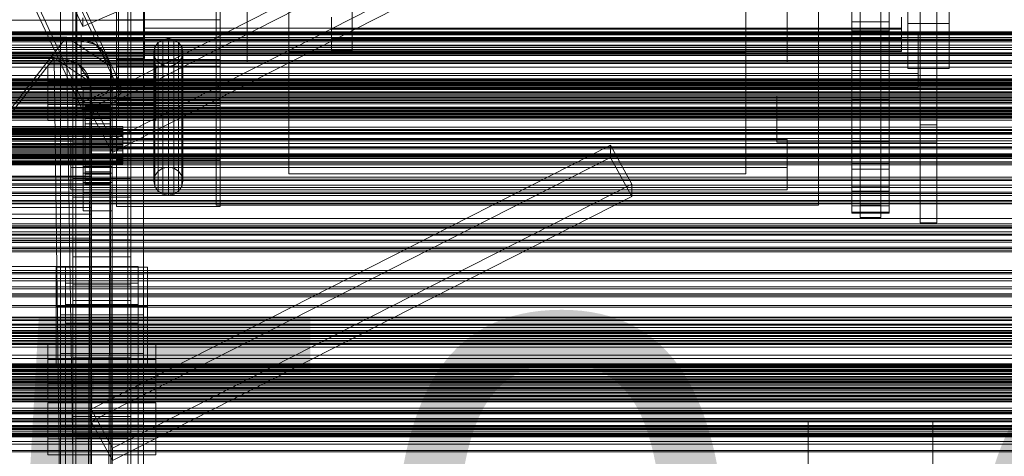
# Model space of a CAD drawing. Header units: millimetres. Extents: x -1970 to 61924, y -58230 to 6847.
# Tile 317 of 656: x 390 to 864, y -33417 to -33207. Entities that reach past the tile are written whole.
import ezdxf

# ---------------------------------------------------------------- set-up
doc = ezdxf.new("R2010")
doc.units = ezdxf.units.MM
for name, color, linetype, lineweight in [('COTAS_O', 1, 'Continuous', 0), ('frontal_C01', 7, 'Continuous', 0), ('frontal_C02', 7, 'Continuous', 0), ('frontal_C03', 7, 'Continuous', 0), ('frontal_dosificador', 7, 'Continuous', 0), ('frontal_secador', 7, 'Continuous', 0)]:
    doc.layers.add(name, color=color, linetype=linetype, lineweight=lineweight)
doc.dimstyles.new('R19_100', dxfattribs={"dimtxt": 250, "dimasz": 150, "dimexe": 150, "dimexo": 80, "dimgap": 100, "dimtad": 1, "dimtih": 1, "dimtoh": 1, "dimdsep": 46, "dimcen": 0.09, "dimadec": 0, "dimazin": 0, "dimtfac": 1, "dimtdec": 4, "dimtofl": 0, "dimtmove": 0, "dimatfit": 3, "dimfxl": 1, "dimtolj": 1, "dimtzin": 0, "dimarcsym": 0})

# ---------------------------------------------------------------- blocks, each defined once
blk = doc.blocks.new('DIM_R26_46')
at = {"layer": 'COTAS_O'}
for p, q in [((-1725, -33700), (-1575, -33655)), ((1725, -33700), (1575, -33655)), ((-1725, -34400), (-1725, -33700)), ((-1725, -33700), (1725, -33700)), ((-1725, -33700), (-1575, -33745)), ((1725, -33700), (1575, -33745)), ((1725, -34400), (1725, -33700))]:
    blk.add_line(p, q, dxfattribs=at)
blk.add_text('3450 O', height=250, dxfattribs=at).set_placement((0, -33600))

msp = doc.modelspace()

# ---------------------------------------------------------------- linework, layer by layer
at = {"layer": 'frontal_C01'}
for p, q in [((420.886, -33209.973), (280.886, -32911.453)), ((299.114, -32939.655), (439.114, -33238.175)), ((439.114, -33242.488), (299.114, -32943.968)), ((420.886, -33246.102), (280.886, -32947.581)), ((420.886, -33250.415), (280.886, -32951.895)), ((520, -33021.835), (520, -33222.132)), ((740, -33222.132), (740, -33021.835)), ((485, -33286.265), (485, -33081.358)), ((775, -33081.358), (775, -33286.265)), ((500, -33086.75), (500, -33226.95)), ((760, -33226.95), (760, -33086.75)), ((485, -33090.987), (485, -33295.895)), ((775, -33295.895), (775, -33090.987)), ((824, -33095.638), (824, -33304.362)), ((832, -33304.362), (832, -33095.638)), ((416, -33334.308), (416, -33117.641)), ((444, -33117.641), (444, -33334.308)), ((424.864, -33245.824), (674.864, -33118.712)), ((416, -33125.19), (416, -33341.858)), ((674.864, -33124.643), (424.864, -33251.755)), ((444, -33341.858), (444, -33125.19)), ((435.136, -33264.558), (685.136, -33137.446)), ((435.136, -33270.49), (685.136, -33143.378)), ((795, -33145.988), (795, -33295.908)), ((805, -33295.908), (805, -33145.988)), ((795, -33151.92), (795, -33301.84)), ((805, -33151.92), (805, -33301.84)), ((410, -33310.158), (410, -33165.914)), ((450, -33165.914), (450, -33310.158)), ((520, -33221.169), (520, -33167.246)), ((520, -33226.95), (520, -33167.246)), ((520, -33168.209), (520, -33222.132)), ((740, -33167.246), (740, -33221.169)), ((740, -33167.246), (740, -33226.95)), ((740, -33222.132), (740, -33168.209)), ((824, -33251.793), (824, -33165.126)), ((832, -33165.126), (832, -33251.793)), ((824, -33170.518), (824, -33257.186)), ((832, -33257.186), (832, -33170.518)), ((791, -33207.657), (791, -33188.058)), ((809, -33188.058), (809, -33207.657)), ((500, -33193.246), (500, -33226.95)), ((760, -33226.95), (760, -33193.246)), ((791, -33192.343), (791, -33211.942)), ((809, -33211.942), (809, -33192.343)), ((818, -33208.446), (818, -33191.554)), ((818, -33191.554), (818, -33213.163)), ((838, -33191.554), (838, -33208.446)), ((838, -33213.163), (838, -33191.554)), ((437, -33194.387), (437, -33212.672)), ((450.5, -33206.875), (450.5, -33196.955)), ((487, -33212.672), (487, -33194.387)), ((824, -33193.992), (824, -33304.362)), ((832, -33193.992), (832, -33304.362)), ((420.886, -33209.973), (439.114, -33202.046)), ((450.5, -33210.786), (450.5, -33202.627)), ((550.5, -33202.627), (550.5, -33210.786)), ((450.5, -33206.875), (342.5, -33206.875)), ((410, -33348.677), (410, -33204.432)), ((420.886, -33205.659), (420.886, -33209.973)), ((437, -33223.043), (437, -33205.613)), ((437, -33274.146), (437, -33206.742)), ((437, -33206.742), (487, -33206.742)), ((437, -33221.187), (437, -33206.742)), ((450, -33348.677), (450, -33204.432)), ((450.5, -33203.045), (450.5, -33212.502)), ((450.5, -33205.932), (450.5, -33213.587)), ((450.5, -33215.749), (450.5, -33206.875)), ((487, -33205.613), (487, -33223.043)), ((487, -33206.742), (487, -33274.146)), ((487, -33206.742), (487, -33221.187)), ((540.5, -33205.456), (540.5, -33210.786)), ((540.5, -33211.213), (540.5, -33205.932)), ((550.5, -33213.587), (550.5, -33205.932)), ((791, -33226.962), (791, -33207.657)), ((791, -33207.657), (809, -33207.657)), ((809, -33207.657), (809, -33226.962)), ((815, -33210.786), (815, -33205.456)), ((815, -33205.932), (815, -33211.213)), ((450.5, -33217.303), (450.5, -33210.786)), ((550.5, -33210.786), (450.5, -33210.786)), ((540.5, -33210.786), (540.5, -33215.381)), ((540.5, -33210.786), (815, -33210.786)), ((540.5, -33215.73), (540.5, -33211.213)), ((540.5, -33211.213), (815, -33211.213)), ((550.5, -33210.786), (550.5, -33217.303)), ((791, -33211.942), (791, -33231.082)), ((791, -33211.942), (809, -33211.942)), ((809, -33231.082), (809, -33211.942)), ((815, -33215.381), (815, -33210.786)), ((815, -33211.213), (815, -33215.73)), ((838, -33208.446), (818, -33208.446)), ((818, -33230.055), (818, -33208.446)), ((838, -33230.055), (838, -33208.446)), ((450.5, -33212.502), (342.5, -33212.502)), ((450.5, -33215.749), (342.5, -33215.749)), ((420, -33220.03), (420, -33213.29)), ((420, -33213.29), (823, -33213.29)), ((420, -33232.549), (420, -33213.29)), ((437, -33212.672), (437, -33229.027)), ((487, -33212.672), (437, -33212.672)), ((450.5, -33212.502), (450.5, -33220.055)), ((450.5, -33213.587), (450.5, -33219.175)), ((550.5, -33213.587), (450.5, -33213.587)), ((450.5, -33222.225), (450.5, -33215.749)), ((459.321, -33216.114), (457.05, -33217.575)), ((462, -33215.601), (459.321, -33216.114)), ((459.321, -33278.126), (459.321, -33216.114)), ((464.679, -33216.114), (462, -33215.601)), ((462, -33277.613), (462, -33215.601)), ((466.95, -33217.575), (464.679, -33216.114)), ((464.679, -33278.126), (464.679, -33216.114)), ((487, -33229.027), (487, -33212.672)), ((540.5, -33215.381), (540.5, -33218.928)), ((540.5, -33215.381), (815, -33215.381)), ((540.5, -33219.175), (540.5, -33215.73)), ((540.5, -33215.73), (815, -33215.73)), ((550.5, -33219.175), (550.5, -33213.587)), ((815, -33218.928), (815, -33215.381)), ((815, -33215.73), (815, -33219.175)), ((818, -33213.163), (818, -33230.055)), ((838, -33213.163), (818, -33213.163)), ((823, -33213.29), (823, -33220.03)), ((823, -33213.29), (823, -33232.549)), ((838, -33230.055), (838, -33213.163)), ((450.5, -33220.055), (342.5, -33220.055)), ((823, -33220.03), (420, -33220.03)), ((420, -33220.03), (420, -33239.289)), ((437, -33268.562), (437, -33220.031)), ((437, -33220.031), (487, -33220.031)), ((437, -33225.809), (437, -33220.031)), ((487, -33221.187), (437, -33221.187)), ((437, -33221.187), (437, -33288.591)), ((450.5, -33221.185), (450.5, -33217.303)), ((550.5, -33217.303), (450.5, -33217.303)), ((450.5, -33219.175), (450.5, -33221.843)), ((550.5, -33219.175), (450.5, -33219.175)), ((450.5, -33220.055), (450.5, -33224.556)), ((450.5, -33221.843), (450.5, -33221.185)), ((550.5, -33221.185), (450.5, -33221.185)), ((550.5, -33221.843), (450.5, -33221.843)), ((455.533, -33219.762), (455, -33222.342)), ((457.05, -33217.575), (455.533, -33219.762)), ((455.533, -33281.774), (455.533, -33219.762)), ((457.05, -33279.587), (457.05, -33217.575)), ((468.467, -33219.762), (466.95, -33217.575)), ((466.95, -33279.587), (466.95, -33217.575)), ((469, -33222.342), (468.467, -33219.762)), ((468.467, -33281.774), (468.467, -33219.762)), ((487, -33220.031), (487, -33268.562)), ((487, -33220.031), (487, -33225.809)), ((487, -33288.591), (487, -33221.187)), ((740, -33221.169), (520, -33221.169)), ((520, -33221.169), (520, -33280.873)), ((540.5, -33218.928), (540.5, -33221.185)), ((540.5, -33218.928), (815, -33218.928)), ((540.5, -33221.313), (540.5, -33219.175)), ((540.5, -33219.175), (815, -33219.175)), ((540.5, -33221.185), (540.5, -33221.999)), ((540.5, -33221.185), (815, -33221.185)), ((540.5, -33221.999), (540.5, -33221.313)), ((540.5, -33221.313), (815, -33221.313)), ((550.5, -33217.303), (550.5, -33221.185)), ((550.5, -33221.843), (550.5, -33219.175)), ((550.5, -33221.185), (550.5, -33221.843)), ((740, -33280.873), (740, -33221.169)), ((815, -33221.185), (815, -33218.928)), ((815, -33219.175), (815, -33221.313)), ((815, -33221.999), (815, -33221.185)), ((815, -33221.313), (815, -33221.999)), ((823, -33239.289), (823, -33220.03)), ((450.5, -33222.225), (342.5, -33222.225)), ((450.5, -33224.556), (342.5, -33224.556)), ((450.5, -33225.318), (342.5, -33225.318)), ((437, -33236.965), (437, -33223.043)), ((487, -33223.043), (437, -33223.043)), ((437, -33272.414), (437, -33223.883)), ((437, -33223.883), (487, -33223.883)), ((437, -33247.957), (437, -33223.883)), ((487, -33225.809), (437, -33225.809)), ((437, -33225.809), (437, -33274.34)), ((450.5, -33225.318), (450.5, -33222.225)), ((450.5, -33224.556), (450.5, -33225.318)), ((455, -33222.342), (455.533, -33224.921)), ((455, -33284.353), (455, -33222.342)), ((455.533, -33224.921), (457.05, -33227.108)), ((455.533, -33286.933), (455.533, -33224.921)), ((466.95, -33227.108), (468.467, -33224.921)), ((468.467, -33224.921), (469, -33222.342)), ((468.467, -33286.933), (468.467, -33224.921)), ((469, -33222.342), (469, -33284.353)), ((487, -33223.043), (487, -33236.965)), ((487, -33223.883), (487, -33272.414)), ((487, -33223.883), (487, -33247.957)), ((487, -33274.34), (487, -33225.809)), ((520, -33222.132), (740, -33222.132)), ((540.5, -33221.999), (815, -33221.999)), ((437, -33229.027), (437, -33240.964)), ((487, -33229.027), (437, -33229.027)), ((457.05, -33227.108), (459.321, -33228.569)), ((457.05, -33289.12), (457.05, -33227.108)), ((459.321, -33228.569), (462, -33229.083)), ((459.321, -33290.581), (459.321, -33228.569)), ((462, -33229.083), (464.679, -33228.569)), ((462, -33291.094), (462, -33229.083)), ((464.679, -33228.569), (466.95, -33227.108)), ((464.679, -33290.581), (464.679, -33228.569)), ((466.95, -33289.12), (466.95, -33227.108)), ((487, -33240.964), (487, -33229.027)), ((500, -33226.95), (760, -33226.95)), ((740, -33226.95), (520, -33226.95)), ((520, -33226.95), (520, -33280.873)), ((740, -33280.873), (740, -33226.95)), ((791, -33245.23), (791, -33226.962)), ((791, -33226.962), (809, -33226.962)), ((791, -33231.082), (791, -33249.027)), ((791, -33231.082), (809, -33231.082)), ((809, -33226.962), (809, -33245.23)), ((809, -33249.027), (809, -33231.082)), ((818, -33230.055), (838, -33230.055)), ((823, -33232.549), (420, -33232.549)), ((420, -33232.549), (420, -33239.289)), ((823, -33239.289), (823, -33232.549)), ((420, -33239.289), (823, -33239.289)), ((439.114, -33238.175), (420.886, -33246.102)), ((437, -33245.259), (437, -33236.965)), ((487, -33236.965), (437, -33236.965)), ((439.114, -33242.488), (439.114, -33238.175)), ((487, -33236.965), (487, -33245.259)), ((420.886, -33250.415), (439.114, -33242.488)), ((437, -33240.964), (437, -33246.664)), ((487, -33240.964), (437, -33240.964)), ((437, -33246.664), (437, -33245.259)), ((487, -33245.259), (437, -33245.259)), ((487, -33246.664), (487, -33240.964)), ((487, -33245.259), (487, -33246.664)), ((755, -33254.104), (755, -33243.319)), ((755, -33243.319), (832, -33243.319)), ((755, -33254.875), (755, -33243.319)), ((791, -33261.76), (791, -33245.23)), ((791, -33245.23), (809, -33245.23)), ((809, -33245.23), (809, -33261.76)), ((832, -33243.319), (832, -33254.104)), ((832, -33243.319), (832, -33254.875)), ((420.886, -33246.102), (420.886, -33250.415)), ((435.136, -33264.558), (424.864, -33245.824)), ((424.864, -33245.824), (424.864, -33251.755)), ((487, -33246.664), (437, -33246.664)), ((487, -33247.957), (437, -33247.957)), ((437, -33247.957), (437, -33296.488)), ((487, -33296.488), (487, -33247.957)), ((791, -33249.027), (791, -33265.089)), ((791, -33249.027), (809, -33249.027)), ((809, -33265.089), (809, -33249.027)), ((424.864, -33251.755), (435.136, -33270.49)), ((832, -33254.104), (755, -33254.104)), ((755, -33254.104), (755, -33265.659)), ((832, -33254.875), (755, -33254.875)), ((755, -33254.875), (755, -33265.659)), ((832, -33251.793), (824, -33251.793)), ((824, -33251.793), (824, -33257.186)), ((832, -33257.186), (832, -33251.793)), ((832, -33265.659), (832, -33254.104)), ((832, -33265.659), (832, -33254.875)), ((824, -33257.186), (832, -33257.186)), ((415, -33275.096), (415, -33264.311)), ((415, -33264.311), (760, -33264.311)), ((415, -33277.793), (415, -33264.311)), ((435.136, -33270.49), (435.136, -33264.558)), ((760, -33264.311), (760, -33275.096)), ((760, -33264.311), (760, -33277.793)), ((791, -33275.917), (791, -33261.76)), ((791, -33261.76), (809, -33261.76)), ((809, -33261.76), (809, -33275.917)), ((416, -33273.478), (416, -33265.929)), ((416, -33265.929), (444, -33265.929)), ((416, -33482.597), (416, -33265.929)), ((424.864, -33394.112), (674.864, -33267.001)), ((487, -33268.562), (437, -33268.562)), ((437, -33268.562), (437, -33274.34)), ((444, -33265.929), (444, -33273.478)), ((444, -33265.929), (444, -33482.597)), ((487, -33274.34), (487, -33268.562)), ((674.864, -33272.932), (674.864, -33267.001)), ((674.864, -33267.001), (685.136, -33285.735)), ((755, -33265.659), (832, -33265.659)), ((791, -33265.089), (791, -33278.649)), ((791, -33265.089), (809, -33265.089)), ((809, -33278.649), (809, -33265.089)), ((444, -33273.478), (416, -33273.478)), ((416, -33273.478), (416, -33490.146)), ((674.864, -33272.932), (424.864, -33400.044)), ((487, -33272.414), (437, -33272.414)), ((437, -33272.414), (437, -33296.488)), ((444, -33490.146), (444, -33273.478)), ((487, -33296.488), (487, -33272.414)), ((685.136, -33291.666), (674.864, -33272.932)), ((760, -33275.096), (415, -33275.096)), ((415, -33275.096), (415, -33288.578)), ((760, -33277.793), (415, -33277.793)), ((415, -33277.793), (415, -33288.578)), ((487, -33274.146), (437, -33274.146)), ((437, -33274.146), (437, -33288.591)), ((437, -33274.34), (487, -33274.34)), ((457.05, -33279.587), (459.321, -33278.126)), ((459.321, -33278.126), (462, -33277.613)), ((462, -33277.613), (464.679, -33278.126)), ((464.679, -33278.126), (466.95, -33279.587)), ((487, -33288.591), (487, -33274.146)), ((760, -33288.578), (760, -33275.096)), ((760, -33288.578), (760, -33277.793)), ((791, -33287.157), (791, -33275.917)), ((791, -33275.917), (809, -33275.917)), ((791, -33278.649), (791, -33289.187)), ((791, -33278.649), (809, -33278.649)), ((809, -33275.917), (809, -33287.157)), ((809, -33289.187), (809, -33278.649)), ((455, -33284.353), (455.533, -33281.774)), ((455.533, -33281.774), (457.05, -33279.587)), ((466.95, -33279.587), (468.467, -33281.774)), ((468.467, -33281.774), (469, -33284.353)), ((520, -33280.873), (740, -33280.873)), ((435.136, -33412.847), (685.136, -33285.735)), ((455.533, -33286.933), (455, -33284.353)), ((457.05, -33289.12), (455.533, -33286.933)), ((468.467, -33286.933), (466.95, -33289.12)), ((469, -33284.353), (468.467, -33286.933)), ((775, -33286.265), (485, -33286.265)), ((485, -33286.265), (485, -33295.895)), ((685.136, -33285.735), (685.136, -33291.666)), ((775, -33295.895), (775, -33286.265)), ((791, -33295.047), (791, -33287.157)), ((791, -33287.157), (809, -33287.157)), ((809, -33287.157), (809, -33295.047)), ((415, -33288.578), (760, -33288.578)), ((435.136, -33418.778), (685.136, -33291.666)), ((437, -33288.591), (487, -33288.591)), ((459.321, -33290.581), (457.05, -33289.12)), ((462, -33291.094), (459.321, -33290.581)), ((464.679, -33290.581), (462, -33291.094)), ((466.95, -33289.12), (464.679, -33290.581)), ((791, -33289.187), (791, -33296.297)), ((791, -33289.187), (809, -33289.187)), ((809, -33296.297), (809, -33289.187)), ((437, -33296.488), (487, -33296.488)), ((485, -33295.895), (775, -33295.895)), ((791, -33299.284), (791, -33295.047)), ((791, -33295.047), (809, -33295.047)), ((791, -33296.297), (791, -33299.706)), ((791, -33296.297), (809, -33296.297)), ((805, -33295.908), (795, -33295.908)), ((795, -33295.908), (795, -33301.84)), ((805, -33301.84), (805, -33295.908)), ((809, -33295.047), (809, -33299.284)), ((809, -33299.706), (809, -33296.297)), ((-425, -33300.22), (425, -33300.22)), ((425, -33300.22), (425, -33313.916)), ((425, -33300.22), (425, -33311.776)), ((791, -33299.706), (791, -33299.284)), ((791, -33299.284), (809, -33299.284)), ((791, -33299.706), (809, -33299.706)), ((795, -33301.84), (805, -33301.84)), ((809, -33299.284), (809, -33299.706)), ((824, -33304.362), (832, -33304.362)), ((425, -33311.776), (-425, -33311.776)), ((450, -33310.158), (410, -33310.158)), ((410, -33310.158), (410, -33348.677)), ((410, -33401.827), (410, -33310.158)), ((425, -33325.472), (425, -33311.776)), ((450, -33348.677), (450, -33310.158)), ((450, -33310.158), (450, -33401.827)), ((425, -33313.916), (-425, -33313.916)), ((416, -33320.742), (416, -33312.654)), ((416, -33312.654), (444, -33312.654)), ((416, -33397.59), (416, -33312.654)), ((425, -33325.472), (425, -33313.916)), ((444, -33312.654), (444, -33320.742)), ((444, -33312.654), (444, -33397.59)), ((444, -33320.742), (416, -33320.742)), ((416, -33320.742), (416, -33405.679)), ((444, -33405.679), (444, -33320.742)), ((-425, -33325.472), (425, -33325.472)), ((408, -33344.631), (408, -33325.758)), ((408, -33325.758), (452, -33325.758)), ((408, -33354.647), (408, -33325.758)), ((412.5, -33333.462), (412.5, -33325.373)), ((412.5, -33325.373), (447.5, -33325.373)), ((412.5, -33604.634), (412.5, -33325.373)), ((447.5, -33325.373), (447.5, -33333.462)), ((447.5, -33325.373), (447.5, -33604.634)), ((452, -33325.758), (452, -33344.631)), ((452, -33325.758), (452, -33354.647)), ((447.5, -33333.462), (412.5, -33333.462)), ((412.5, -33612.722), (412.5, -33333.462)), ((444, -33334.308), (416, -33334.308)), ((416, -33334.308), (416, -33341.858)), ((444, -33341.858), (444, -33334.308)), ((447.5, -33612.722), (447.5, -33333.462)), ((452, -33344.631), (408, -33344.631)), ((408, -33344.631), (408, -33373.52)), ((416, -33341.858), (444, -33341.858)), ((452, -33373.52), (452, -33344.631)), ((410, -33348.677), (450, -33348.677)), ((410, -33440.346), (410, -33348.677)), ((450, -33440.346), (450, -33348.677)), ((452, -33354.647), (408, -33354.647)), ((408, -33354.647), (408, -33373.52)), ((452, -33373.52), (452, -33354.647)), ((408, -33373.52), (452, -33373.52)), ((404, -33408.336), (404, -33391.081)), ((404, -33391.081), (456, -33391.081)), ((404, -33398.785), (404, -33391.081)), ((456, -33391.081), (456, -33408.336)), ((456, -33391.081), (456, -33398.785)), ((435.136, -33412.847), (424.864, -33394.112)), ((424.864, -33394.112), (424.864, -33400.044)), ((456, -33398.785), (404, -33398.785)), ((404, -33398.785), (404, -33416.04)), ((450, -33401.827), (410, -33401.827)), ((410, -33401.827), (410, -33440.346)), ((410, -33725.366), (410, -33401.827)), ((444, -33397.59), (416, -33397.59)), ((416, -33397.59), (416, -33405.679)), ((424.864, -33400.044), (435.136, -33418.778)), ((444, -33405.679), (444, -33397.59)), ((450, -33440.346), (450, -33401.827)), ((450, -33401.827), (450, -33725.366)), ((456, -33416.04), (456, -33398.785)), ((416, -33405.679), (444, -33405.679)), ((456, -33408.336), (404, -33408.336)), ((404, -33408.336), (404, -33416.04)), ((417.5, -33434.701), (417.5, -33407.472)), ((417.5, -33407.472), (442.5, -33407.472)), ((417.5, -33407.472), (417.5, -33595.064)), ((442.5, -33407.996), (417.5, -33407.996)), ((417.5, -33407.996), (417.5, -33434.177)), ((417.5, -34010.796), (417.5, -33407.996)), ((442.5, -33407.472), (442.5, -33434.701)), ((442.5, -33595.064), (442.5, -33407.472)), ((442.5, -33434.177), (442.5, -33407.996)), ((442.5, -33407.996), (442.5, -34010.796)), ((456, -33416.04), (456, -33408.336)), ((404, -33416.04), (456, -33416.04)), ((435.136, -33418.778), (435.136, -33412.847))]:
    msp.add_line(p, q, dxfattribs=at)
at = {"layer": 'frontal_C02'}
for p, q in [((410, -33329.126), (410, -32971.464)), ((450, -32971.464), (450, -33329.126)), ((417.5, -33516.139), (417.5, -32977.112)), ((442.5, -32977.112), (442.5, -33516.139)), ((417.5, -33543.024), (417.5, -33003.998)), ((442.5, -33543.024), (442.5, -33003.998)), ((410, -33367.308), (410, -33009.646)), ((450, -33367.308), (450, -33009.646)), ((418, -33247.792), (418, -33110.146)), ((438, -33110.146), (438, -33247.792)), ((418, -33116.107), (418, -33253.753)), ((438, -33253.753), (438, -33116.107)), ((410, -33505.718), (410, -33148.056)), ((416, -33235.357), (416, -33149.697)), ((444, -33149.697), (444, -33235.357)), ((450, -33148.056), (450, -33505.718)), ((416, -33158.638), (416, -33244.298)), ((444, -33244.298), (444, -33158.638)), ((410, -33553.445), (410, -33195.783)), ((450, -33553.445), (450, -33195.783)), ((404, -33247.456), (404, -33228.381)), ((404, -33228.381), (456, -33228.381)), ((404, -33236.017), (404, -33228.381)), ((456, -33228.381), (456, -33247.456)), ((456, -33228.381), (456, -33236.017)), ((456, -33236.017), (404, -33236.017)), ((404, -33236.017), (404, -33255.092)), ((444, -33235.357), (416, -33235.357)), ((416, -33235.357), (416, -33244.298)), ((444, -33244.298), (444, -33235.357)), ((456, -33255.092), (456, -33236.017)), ((421, -33243.974), (421, -33240.398)), ((421, -33240.398), (435, -33240.398)), ((421, -33280.489), (421, -33240.398)), ((435, -33240.398), (435, -33243.974)), ((435, -33240.398), (435, -33280.489)), ((416, -33244.298), (444, -33244.298)), ((435, -33243.974), (421, -33243.974)), ((421, -33243.974), (421, -33284.065)), ((435, -33284.065), (435, -33243.974)), ((456, -33247.456), (404, -33247.456)), ((404, -33247.456), (404, -33255.092)), ((438, -33247.792), (418, -33247.792)), ((418, -33247.792), (418, -33253.753)), ((421, -33253.512), (421, -33249.935)), ((421, -33249.935), (435, -33249.935)), ((421, -33290.026), (421, -33249.935)), ((422, -33258.008), (422, -33248.016)), ((422, -33248.016), (422, -33248.462)), ((422, -33248.016), (434, -33248.016)), ((422, -33248.864), (422, -33248.016)), ((422, -33258.219), (422, -33248.462)), ((422, -33248.462), (422, -33250.171)), ((422, -33248.462), (434, -33248.462)), ((422, -33258.409), (422, -33248.864)), ((422, -33248.864), (434, -33248.864)), ((422, -33250.947), (422, -33248.864)), ((422, -33259.029), (422, -33250.171)), ((422, -33250.171), (422, -33253.028)), ((422, -33250.171), (434, -33250.171)), ((434, -33248.462), (434, -33248.016)), ((434, -33248.016), (434, -33258.008)), ((434, -33248.016), (434, -33248.864)), ((434, -33250.171), (434, -33248.462)), ((434, -33248.462), (434, -33258.219)), ((434, -33248.864), (434, -33258.409)), ((434, -33248.864), (434, -33250.947)), ((434, -33253.028), (434, -33250.171)), ((434, -33250.171), (434, -33259.029)), ((435, -33249.935), (435, -33253.512)), ((435, -33249.935), (435, -33290.026)), ((438, -33253.753), (438, -33247.792)), ((456, -33255.092), (456, -33247.456)), ((404, -33255.092), (456, -33255.092)), ((418, -33253.753), (438, -33253.753)), ((435, -33253.512), (421, -33253.512)), ((421, -33253.512), (421, -33293.603)), ((422, -33259.396), (422, -33250.947)), ((422, -33250.947), (434, -33250.947)), ((422, -33254.125), (422, -33250.947)), ((422, -33260.382), (422, -33253.028)), ((422, -33253.028), (422, -33256.836)), ((422, -33253.028), (434, -33253.028)), ((422, -33260.901), (422, -33254.125)), ((422, -33254.125), (434, -33254.125)), ((422, -33258.18), (422, -33254.125)), ((434, -33250.947), (434, -33259.396)), ((434, -33250.947), (434, -33254.125)), ((434, -33256.836), (434, -33253.028)), ((434, -33253.028), (434, -33260.382)), ((434, -33254.125), (434, -33260.901)), ((434, -33254.125), (434, -33258.18)), ((435, -33293.603), (435, -33253.512)), ((-440, -33258.008), (440, -33258.008)), ((-440, -33258.219), (440, -33258.219)), ((-440, -33258.409), (440, -33258.409)), ((-440, -33259.029), (440, -33259.029)), ((-440, -33259.396), (440, -33259.396)), ((422, -33262.186), (422, -33256.836)), ((422, -33256.836), (422, -33261.337)), ((422, -33256.836), (434, -33256.836)), ((422, -33258.219), (422, -33258.008)), ((434, -33258.008), (422, -33258.008)), ((422, -33258.008), (422, -33258.409)), ((422, -33262.822), (422, -33258.18)), ((422, -33258.18), (434, -33258.18)), ((422, -33262.836), (422, -33258.18)), ((422, -33259.029), (422, -33258.219)), ((434, -33258.219), (422, -33258.219)), ((434, -33258.409), (422, -33258.409)), ((422, -33258.409), (422, -33259.396)), ((422, -33260.382), (422, -33259.029)), ((434, -33259.029), (422, -33259.029)), ((434, -33259.396), (422, -33259.396)), ((422, -33259.396), (422, -33260.901)), ((434, -33261.337), (434, -33256.836)), ((434, -33256.836), (434, -33262.186)), ((434, -33258.008), (434, -33258.219)), ((434, -33258.409), (434, -33258.008)), ((434, -33258.18), (434, -33262.822)), ((434, -33258.18), (434, -33262.836)), ((434, -33258.219), (434, -33259.029)), ((434, -33259.396), (434, -33258.409)), ((434, -33259.029), (434, -33260.382)), ((434, -33260.901), (434, -33259.396)), ((440, -33258.219), (440, -33258.008)), ((440, -33258.008), (440, -33258.409)), ((440, -33259.029), (440, -33258.219)), ((440, -33258.409), (440, -33259.396)), ((440, -33260.382), (440, -33259.029)), ((440, -33259.396), (440, -33260.901)), ((-440, -33260.382), (440, -33260.382)), ((-440, -33260.901), (440, -33260.901)), ((-440, -33262.186), (440, -33262.186)), ((-440, -33262.822), (440, -33262.822)), ((440, -33264.318), (-440, -33264.318)), ((422, -33262.186), (422, -33260.382)), ((434, -33260.382), (422, -33260.382)), ((434, -33260.901), (422, -33260.901)), ((422, -33260.901), (422, -33262.822)), ((422, -33261.337), (422, -33264.318)), ((434, -33261.337), (422, -33261.337)), ((422, -33261.337), (422, -33266.224)), ((422, -33264.318), (422, -33262.186)), ((434, -33262.186), (422, -33262.186)), ((434, -33262.822), (422, -33262.822)), ((422, -33262.822), (422, -33265.028)), ((422, -33265.028), (422, -33262.836)), ((422, -33262.836), (434, -33262.836)), ((422, -33267.776), (422, -33262.836)), ((422, -33264.318), (434, -33264.318)), ((422, -33266.633), (422, -33264.318)), ((434, -33260.382), (434, -33262.186)), ((434, -33262.822), (434, -33260.901)), ((434, -33264.318), (434, -33261.337)), ((434, -33266.224), (434, -33261.337)), ((434, -33262.186), (434, -33264.318)), ((434, -33265.028), (434, -33262.822)), ((434, -33262.836), (434, -33265.028)), ((434, -33262.836), (434, -33267.776)), ((434, -33264.318), (434, -33266.633)), ((440, -33262.186), (440, -33260.382)), ((440, -33260.901), (440, -33262.822)), ((440, -33264.318), (440, -33262.186)), ((440, -33262.822), (440, -33265.028)), ((440, -33266.633), (440, -33264.318)), ((-440, -33265.028), (440, -33265.028)), ((-440, -33266.633), (440, -33266.633)), ((-440, -33267.368), (440, -33267.368)), ((-440, -33268.973), (440, -33268.973)), ((434, -33265.028), (422, -33265.028)), ((422, -33265.028), (422, -33267.368)), ((422, -33266.633), (422, -33266.224)), ((422, -33266.224), (422, -33271.164)), ((422, -33266.224), (434, -33266.224)), ((422, -33268.973), (422, -33266.633)), ((434, -33266.633), (422, -33266.633)), ((422, -33267.368), (422, -33267.776)), ((434, -33267.368), (422, -33267.368)), ((422, -33267.368), (422, -33269.683)), ((422, -33267.776), (434, -33267.776)), ((422, -33272.663), (422, -33267.776)), ((422, -33271.178), (422, -33268.973)), ((422, -33268.973), (422, -33271.164)), ((434, -33268.973), (422, -33268.973)), ((434, -33267.368), (434, -33265.028)), ((434, -33271.164), (434, -33266.224)), ((434, -33266.224), (434, -33266.633)), ((434, -33266.633), (434, -33268.973)), ((434, -33267.776), (434, -33267.368)), ((434, -33269.683), (434, -33267.368)), ((434, -33267.776), (434, -33272.663)), ((434, -33271.164), (434, -33268.973)), ((434, -33268.973), (434, -33271.178)), ((440, -33265.028), (440, -33267.368)), ((440, -33268.973), (440, -33266.633)), ((440, -33267.368), (440, -33269.683)), ((440, -33271.178), (440, -33268.973)), ((-440, -33269.683), (440, -33269.683)), ((-440, -33271.178), (440, -33271.178)), ((-440, -33271.815), (440, -33271.815)), ((-440, -33273.099), (440, -33273.099)), ((-440, -33273.619), (440, -33273.619)), ((-425, -33270.442), (425, -33270.442)), ((422, -33269.683), (422, -33272.663)), ((434, -33269.683), (422, -33269.683)), ((422, -33269.683), (422, -33271.815)), ((422, -33271.164), (422, -33275.82)), ((422, -33271.164), (434, -33271.164)), ((422, -33273.099), (422, -33271.178)), ((422, -33271.178), (422, -33275.82)), ((434, -33271.178), (422, -33271.178)), ((422, -33271.815), (422, -33277.164)), ((434, -33271.815), (422, -33271.815)), ((422, -33271.815), (422, -33273.619)), ((422, -33272.663), (434, -33272.663)), ((422, -33277.164), (422, -33272.663)), ((422, -33274.604), (422, -33273.099)), ((422, -33273.099), (422, -33279.875)), ((434, -33273.099), (422, -33273.099)), ((422, -33273.619), (422, -33280.973)), ((434, -33273.619), (422, -33273.619)), ((422, -33273.619), (422, -33274.972)), ((425, -33270.442), (425, -33285.583)), ((425, -33270.442), (425, -33281.896)), ((434, -33272.663), (434, -33269.683)), ((434, -33271.815), (434, -33269.683)), ((434, -33275.82), (434, -33271.164)), ((434, -33275.82), (434, -33271.178)), ((434, -33271.178), (434, -33273.099)), ((434, -33277.164), (434, -33271.815)), ((434, -33273.619), (434, -33271.815)), ((434, -33272.663), (434, -33277.164)), ((434, -33279.875), (434, -33273.099)), ((434, -33273.099), (434, -33274.604)), ((434, -33280.973), (434, -33273.619)), ((434, -33274.972), (434, -33273.619)), ((440, -33269.683), (440, -33271.815)), ((440, -33273.099), (440, -33271.178)), ((440, -33271.815), (440, -33273.619)), ((440, -33274.604), (440, -33273.099)), ((440, -33273.619), (440, -33274.972)), ((-440, -33274.604), (440, -33274.604)), ((-440, -33274.972), (440, -33274.972)), ((-440, -33275.591), (440, -33275.591)), ((-440, -33275.781), (440, -33275.781)), ((-440, -33275.993), (440, -33275.993)), ((421, -33291.037), (421, -33277.327)), ((421, -33277.327), (435, -33277.327)), ((421, -33284.963), (421, -33277.327)), ((422, -33275.591), (422, -33274.604)), ((422, -33274.604), (422, -33283.053)), ((434, -33274.604), (422, -33274.604)), ((422, -33274.972), (422, -33283.829)), ((434, -33274.972), (422, -33274.972)), ((422, -33274.972), (422, -33275.781)), ((422, -33275.993), (422, -33275.591)), ((422, -33275.591), (422, -33285.137)), ((434, -33275.591), (422, -33275.591)), ((422, -33275.781), (422, -33285.538)), ((434, -33275.781), (422, -33275.781)), ((422, -33275.781), (422, -33275.993)), ((422, -33275.82), (422, -33279.875)), ((422, -33275.82), (434, -33275.82)), ((422, -33275.993), (422, -33285.984)), ((434, -33275.993), (422, -33275.993)), ((422, -33277.164), (434, -33277.164)), ((422, -33280.973), (422, -33277.164)), ((434, -33283.053), (434, -33274.604)), ((434, -33274.604), (434, -33275.591)), ((434, -33283.829), (434, -33274.972)), ((434, -33275.781), (434, -33274.972)), ((434, -33285.137), (434, -33275.591)), ((434, -33275.591), (434, -33275.993)), ((434, -33285.538), (434, -33275.781)), ((434, -33275.993), (434, -33275.781)), ((434, -33279.875), (434, -33275.82)), ((434, -33285.984), (434, -33275.993)), ((434, -33277.164), (434, -33280.973)), ((435, -33277.327), (435, -33291.037)), ((435, -33277.327), (435, -33284.963)), ((440, -33275.591), (440, -33274.604)), ((440, -33274.972), (440, -33275.781)), ((440, -33275.993), (440, -33275.591)), ((440, -33275.781), (440, -33275.993)), ((425, -33281.896), (-425, -33281.896)), ((416, -33292.029), (416, -33283.087)), ((416, -33283.087), (444, -33283.087)), ((416, -33369.48), (416, -33283.087)), ((435, -33280.489), (421, -33280.489)), ((421, -33280.489), (421, -33284.065)), ((422, -33279.875), (422, -33283.053)), ((422, -33279.875), (434, -33279.875)), ((422, -33280.973), (434, -33280.973)), ((422, -33283.829), (422, -33280.973)), ((422, -33283.053), (422, -33285.137)), ((422, -33283.053), (434, -33283.053)), ((425, -33297.037), (425, -33281.896)), ((434, -33283.053), (434, -33279.875)), ((434, -33280.973), (434, -33283.829)), ((434, -33285.137), (434, -33283.053)), ((435, -33284.065), (435, -33280.489)), ((444, -33283.087), (444, -33292.029)), ((444, -33283.087), (444, -33369.48)), ((425, -33285.583), (-425, -33285.583)), ((421, -33284.065), (435, -33284.065)), ((435, -33284.963), (421, -33284.963)), ((421, -33284.963), (421, -33298.674)), ((422, -33283.829), (434, -33283.829)), ((422, -33285.538), (422, -33283.829)), ((422, -33285.137), (422, -33285.984)), ((422, -33285.137), (434, -33285.137)), ((422, -33285.538), (434, -33285.538)), ((422, -33285.984), (422, -33285.538)), ((422, -33285.984), (434, -33285.984)), ((425, -33297.037), (425, -33285.583)), ((434, -33283.829), (434, -33285.538)), ((434, -33285.984), (434, -33285.137)), ((434, -33285.538), (434, -33285.984)), ((435, -33298.674), (435, -33284.963)), ((444, -33292.029), (416, -33292.029)), ((416, -33292.029), (416, -33378.421)), ((435, -33290.026), (421, -33290.026)), ((421, -33290.026), (421, -33293.603)), ((435, -33291.037), (421, -33291.037)), ((421, -33291.037), (421, -33298.674)), ((435, -33293.603), (435, -33290.026)), ((435, -33298.674), (435, -33291.037)), ((444, -33378.421), (444, -33292.029)), ((-425, -33297.037), (425, -33297.037)), ((421, -33293.603), (435, -33293.603)), ((421, -33298.674), (435, -33298.674)), ((450, -33329.126), (410, -33329.126)), ((410, -33329.126), (410, -33367.308)), ((410, -33686.788), (410, -33329.126)), ((450, -33367.308), (450, -33329.126)), ((450, -33329.126), (450, -33686.788)), ((412.5, -33352.688), (412.5, -33343.746)), ((412.5, -33343.746), (447.5, -33343.746)), ((412.5, -33525.111), (412.5, -33343.746)), ((447.5, -33343.746), (447.5, -33352.688)), ((447.5, -33343.746), (447.5, -33525.111)), ((447.5, -33352.688), (412.5, -33352.688)), ((412.5, -33534.052), (412.5, -33352.688)), ((447.5, -33534.052), (447.5, -33352.688)), ((404, -33381.579), (404, -33362.504)), ((404, -33362.504), (456, -33362.504)), ((404, -33370.14), (404, -33362.504)), ((456, -33362.504), (456, -33381.579)), ((456, -33362.504), (456, -33370.14)), ((410, -33367.308), (450, -33367.308)), ((410, -33724.97), (410, -33367.308)), ((450, -33724.97), (450, -33367.308)), ((456, -33370.14), (404, -33370.14)), ((404, -33370.14), (404, -33389.216)), ((444, -33369.48), (416, -33369.48)), ((416, -33369.48), (416, -33378.421)), ((444, -33378.421), (444, -33369.48)), ((456, -33389.216), (456, -33370.14)), ((456, -33381.579), (404, -33381.579)), ((404, -33381.579), (404, -33389.216)), ((416, -33378.421), (444, -33378.421)), ((456, -33389.216), (456, -33381.579)), ((404, -33389.216), (456, -33389.216))]:
    msp.add_line(p, q, dxfattribs=at)
at = {"layer": 'frontal_C03'}
for p, q in [((-1250, -33212.477), (1250, -33212.477)), ((-1250, -33213.275), (1250, -33213.275)), ((-1250, -33213.859), (1250, -33213.859)), ((1250, -33215.126), (-1250, -33215.126)), ((1250, -33216.008), (-1250, -33216.008)), ((-1250, -33216.197), (1250, -33216.197)), ((1250, -33216.661), (-1250, -33216.661)), ((-1250, -33217.326), (1250, -33217.326)), ((1250, -33218.969), (-1250, -33218.969)), ((-1250, -33220.026), (1250, -33220.026)), ((-1250, -33221.046), (1250, -33221.046)), ((-1250, -33222.642), (1250, -33222.642)), ((1250, -33222.878), (-1250, -33222.878)), ((1250, -33223.935), (-1250, -33223.935)), ((1250, -33226.243), (-1250, -33226.243)), ((1250, -33226.896), (-1250, -33226.896)), ((-1250, -33227.489), (1250, -33227.489)), ((1250, -33227.778), (-1250, -33227.778)), ((-1250, -33229.445), (1250, -33229.445)), ((-1268, -33235.463), (1268, -33235.463)), ((-1268, -33235.687), (1268, -33235.687)), ((-1268, -33235.852), (1268, -33235.852)), ((-1250, -33235.09), (1250, -33235.09)), ((-1268, -33236.509), (1268, -33236.509)), ((-1268, -33236.827), (1268, -33236.827)), ((-1268, -33237.873), (1268, -33237.873)), ((-1268, -33238.322), (1268, -33238.322)), ((-1268, -33239.685), (1268, -33239.685)), ((-1268, -33240.235), (1268, -33240.235)), ((1250, -33237.271), (-1250, -33237.271)), ((1250, -33237.584), (-1250, -33237.584)), ((1250, -33238.465), (-1250, -33238.465)), ((1250, -33239.119), (-1250, -33239.119)), ((-1268, -33241.823), (1268, -33241.823)), ((1268, -33242.436), (-1268, -33242.436)), ((-1268, -33244.14), (1268, -33244.14)), ((-1268, -33244.775), (1268, -33244.775)), ((1250, -33241.426), (-1250, -33241.426)), ((-1250, -33242.484), (1250, -33242.484)), ((-1250, -33243.328), (1250, -33243.328)), ((1250, -33245.336), (-1250, -33245.336)), ((-1250, -33245.586), (1250, -33245.586)), ((-1268, -33246.478), (1268, -33246.478)), ((-1268, -33247.092), (1268, -33247.092)), ((-1268, -33248.679), (1268, -33248.679)), ((-1268, -33249.23), (1268, -33249.23)), ((1250, -33246.393), (-1250, -33246.393)), ((1250, -33248.7), (-1250, -33248.7)), ((1250, -33249.354), (-1250, -33249.354)), ((1250, -33250.235), (-1250, -33250.235)), ((1530, -33253.434), (-1530, -33253.434)), ((-1268, -33250.593), (1268, -33250.593)), ((-1268, -33251.042), (1268, -33251.042)), ((-1268, -33252.088), (1268, -33252.088)), ((-1268, -33252.405), (1268, -33252.405)), ((-1268, -33253.063), (1268, -33253.063)), ((-1268, -33253.227), (1268, -33253.227)), ((-1268, -33253.452), (1268, -33253.452)), ((-1250, -33251.644), (1250, -33251.644)), ((-1250, -33253.825), (1250, -33253.825)), ((1530, -33258.434), (-1530, -33258.434)), ((-1250, -33259.47), (1250, -33259.47)), ((1250, -33260.042), (-1250, -33260.042)), ((1250, -33260.923), (-1250, -33260.923)), ((-1250, -33261.425), (1250, -33261.425)), ((1250, -33261.576), (-1250, -33261.576)), ((1250, -33263.884), (-1250, -33263.884)), ((-1250, -33264.941), (1250, -33264.941)), ((-1250, -33266.272), (1250, -33266.272)), ((1250, -33267.793), (-1250, -33267.793)), ((-1250, -33267.869), (1250, -33267.869)), ((1250, -33268.851), (-1250, -33268.851)), ((1250, -33271.158), (-1250, -33271.158)), ((-1250, -33271.588), (1250, -33271.588)), ((1250, -33271.812), (-1250, -33271.812)), ((1250, -33272.693), (-1250, -33272.693)), ((-1250, -33272.717), (1250, -33272.717)), ((-1250, -33275.055), (1250, -33275.055)), ((-1250, -33275.64), (1250, -33275.64)), ((-1250, -33276.437), (1250, -33276.437)), ((1250, -33282.499), (-1250, -33282.499)), ((1250, -33283.381), (-1250, -33283.381)), ((1250, -33284.034), (-1250, -33284.034)), ((1250, -33286.342), (-1250, -33286.342)), ((-1250, -33287.399), (1250, -33287.399)), ((1250, -33290.251), (-1250, -33290.251)), ((1250, -33291.308), (-1250, -33291.308)), ((-1500, -33295.272), (1500, -33295.272)), ((1250, -33293.616), (-1250, -33293.616)), ((1250, -33294.269), (-1250, -33294.269)), ((1250, -33295.151), (-1250, -33295.151)), ((1500, -33306.68), (-1500, -33306.68)), ((1500, -33306.965), (-1500, -33306.965)), ((1250, -33304.957), (-1250, -33304.957)), ((1250, -33305.838), (-1250, -33305.838)), ((1250, -33306.492), (-1250, -33306.492)), ((1250, -33308.799), (-1250, -33308.799)), ((-1250, -33309.856), (1250, -33309.856)), ((1250, -33312.709), (-1250, -33312.709)), ((1250, -33313.766), (-1250, -33313.766)), ((1250, -33316.073), (-1250, -33316.073)), ((1250, -33316.727), (-1250, -33316.727)), ((-1500, -33318.373), (1500, -33318.373)), ((1250, -33317.608), (-1250, -33317.608)), ((1250, -33327.415), (-1250, -33327.415)), ((1250, -33328.296), (-1250, -33328.296)), ((1250, -33328.949), (-1250, -33328.949)), ((1250, -33331.257), (-1250, -33331.257)), ((-1250, -33332.314), (1250, -33332.314)), ((1250, -33335.166), (-1250, -33335.166)), ((1250, -33336.224), (-1250, -33336.224)), ((1250, -33338.531), (-1250, -33338.531)), ((1250, -33339.184), (-1250, -33339.184)), ((1250, -33340.066), (-1250, -33340.066)), ((-1500, -33344.278), (1500, -33344.278)), ((1250, -33349.872), (-1250, -33349.872)), ((1500, -33353.261), (-1500, -33353.261)), ((1250, -33350.754), (-1250, -33350.754)), ((1250, -33351.407), (-1250, -33351.407)), ((1250, -33353.714), (-1250, -33353.714)), ((-1250, -33354.772), (1250, -33354.772)), ((-1250, -33356.261), (1250, -33356.261)), ((-1250, -33356.894), (1250, -33356.894)), ((-1250, -33357.358), (1250, -33357.358)), ((1250, -33357.624), (-1250, -33357.624)), ((1250, -33358.681), (-1250, -33358.681)), ((-1250, -33359.214), (1250, -33359.214)), ((-1250, -33360.11), (1250, -33360.11)), ((1250, -33360.989), (-1250, -33360.989)), ((1250, -33361.642), (-1250, -33361.642)), ((1250, -33362.523), (-1250, -33362.523)), ((-1250, -33363.062), (1250, -33363.062)), ((-1250, -33364.33), (1250, -33364.33)), ((-1250, -33368.177), (1250, -33368.177)), ((-1500, -33372.651), (1500, -33372.651)), ((-1500, -33372.875), (1500, -33372.875)), ((-1500, -33373.04), (1500, -33373.04)), ((-1250, -33369.729), (1250, -33369.729)), ((1250, -33372.33), (-1250, -33372.33)), ((1250, -33373.211), (-1250, -33373.211)), ((-1500, -33373.697), (1500, -33373.697)), ((-1500, -33374.015), (1500, -33374.015)), ((-1500, -33375.061), (1500, -33375.061)), ((-1500, -33375.51), (1500, -33375.51)), ((-1500, -33376.873), (1500, -33376.873)), ((-1500, -33377.423), (1500, -33377.423)), ((1250, -33373.865), (-1250, -33373.865)), ((-1250, -33374.21), (1250, -33374.21)), ((1250, -33375.941), (-1250, -33375.941)), ((1250, -33376.172), (-1250, -33376.172)), ((-1250, -33377.229), (1250, -33377.229)), ((1500, -33378.384), (-1500, -33378.384)), ((-1500, -33379.011), (1500, -33379.011)), ((1500, -33379.624), (-1500, -33379.624)), ((-1500, -33381.328), (1500, -33381.328)), ((-1500, -33381.963), (1500, -33381.963)), ((1250, -33380.081), (-1250, -33380.081)), ((-1250, -33380.749), (1250, -33380.749)), ((1250, -33381.139), (-1250, -33381.139)), ((-1250, -33382.542), (1250, -33382.542)), ((-1500, -33383.667), (1500, -33383.667)), ((-1500, -33384.28), (1500, -33384.28)), ((-1500, -33385.868), (1500, -33385.868)), ((-1500, -33386.418), (1500, -33386.418)), ((-1500, -33387.367), (1500, -33387.367)), ((-1500, -33387.781), (1500, -33387.781)), ((1250, -33383.446), (-1250, -33383.446)), ((1250, -33384.1), (-1250, -33384.1)), ((1250, -33384.981), (-1250, -33384.981)), ((-1250, -33387.35), (1250, -33387.35)), ((-1500, -33388.23), (1500, -33388.23)), ((-1500, -33389.276), (1500, -33389.276)), ((-1500, -33389.594), (1500, -33389.594)), ((-1500, -33390.251), (1500, -33390.251)), ((-1500, -33390.416), (1500, -33390.416)), ((-1500, -33390.64), (1500, -33390.64)), ((-1250, -33389.081), (1250, -33389.081)), ((-1250, -33393.561), (1250, -33393.561)), ((1250, -33394.787), (-1250, -33394.787)), ((-1250, -33395.114), (1250, -33395.114)), ((1250, -33395.669), (-1250, -33395.669)), ((1250, -33396.322), (-1250, -33396.322)), ((1250, -33398.63), (-1250, -33398.63)), ((-1250, -33398.961), (1250, -33398.961)), ((-1250, -33399.687), (1250, -33399.687)), ((-1250, -33400.228), (1250, -33400.228)), ((1250, -33402.539), (-1250, -33402.539)), ((-1250, -33403.181), (1250, -33403.181)), ((1250, -33403.596), (-1250, -33403.596)), ((-1250, -33404.077), (1250, -33404.077)), ((1250, -33405.904), (-1250, -33405.904)), ((-1250, -33405.933), (1250, -33405.933)), ((-1250, -33406.397), (1250, -33406.397)), ((1250, -33406.557), (-1250, -33406.557)), ((-1250, -33407.03), (1250, -33407.03)), ((1250, -33407.439), (-1250, -33407.439))]:
    msp.add_line(p, q, dxfattribs=at)
at = {"layer": 'frontal_dosificador'}
for p, q in [((-770, -33400), (770, -33400)), ((770, -33400), (770, -33460)), ((770, -33400), (830, -33400)), ((830, -33400), (830, -33460))]:
    msp.add_line(p, q, dxfattribs=at)
at = {"layer": 'frontal_secador'}
for p, q in [((1360, -33213.5), (-1360, -33213.5)), ((1250, -33212.924), (-1250, -33212.924)), ((413, -33215), (-433.02, -33225.78)), ((413, -33215), (-431.48, -34297.08)), ((413, -33215), (-424.22, -33216.98)), ((413, -33215), (-417.18, -33215.22)), ((-413, -33215), (413, -33215)), ((413, -33215), (417.18, -33215.22)), ((420.92, -33215.88), (413, -33215)), ((427.08, -33218.52), (413, -33215)), ((434.12, -33229.08), (413, -33215)), ((429.5, -34299.5), (413, -33215)), ((417.18, -33215.22), (420.92, -33215.88)), ((420.92, -33215.88), (424.22, -33216.98)), ((427.08, -33218.52), (420.92, -33215.88)), ((424.22, -33216.98), (427.08, -33218.52)), ((427.08, -33218.52), (429.5, -33220.5)), ((431.48, -33222.92), (427.08, -33218.52)), ((434.12, -33229.08), (427.08, -33218.52)), ((429.5, -33220.5), (431.48, -33222.92)), ((1360, -33223.147), (-1360, -33223.147)), ((407, -33225), (-423.38, -33233.82)), ((407, -33225), (-422.12, -34288.52)), ((407, -33225), (-416.18, -33226.62)), ((407, -33225), (-410.42, -33225.18)), ((-407, -33225), (407, -33225)), ((407, -33225), (410.42, -33225.18)), ((413.48, -33225.72), (407, -33225)), ((418.52, -33227.88), (407, -33225)), ((424.28, -33236.52), (407, -33225)), ((420.5, -34290.5), (407, -33225)), ((410.42, -33225.18), (413.48, -33225.72)), ((413.48, -33225.72), (416.18, -33226.62)), ((418.52, -33227.88), (413.48, -33225.72)), ((416.18, -33226.62), (418.52, -33227.88)), ((431.48, -33222.92), (433.02, -33225.78)), ((434.12, -33229.08), (431.48, -33222.92)), ((433.02, -33225.78), (434.12, -33229.08)), ((418.52, -33227.88), (420.5, -33229.5)), ((422.12, -33231.48), (418.52, -33227.88)), ((424.28, -33236.52), (418.52, -33227.88)), ((420.5, -33229.5), (422.12, -33231.48)), ((429.5, -34299.5), (434.12, -33229.08)), ((434.12, -33229.08), (434.78, -33232.82)), ((435, -33237), (434.12, -33229.08)), ((434.78, -34287.18), (434.12, -33229.08)), ((-1360, -33233.5), (1360, -33233.5)), ((-1250, -33233.5), (1250, -33233.5)), ((422.12, -33231.48), (423.38, -33233.82)), ((424.28, -33236.52), (422.12, -33231.48)), ((423.38, -33233.82), (424.28, -33236.52)), ((434.78, -33232.82), (435, -33237)), ((420.5, -34290.5), (424.28, -33236.52)), ((424.28, -33236.52), (424.82, -33239.58)), ((425, -33243), (424.28, -33236.52)), ((424.82, -34280.42), (424.28, -33236.52)), ((424.82, -33239.58), (425, -33243)), ((434.78, -34287.18), (435, -33237)), ((435, -33237), (435, -34283)), ((1360, -33243.853), (-1360, -33243.853)), ((424.82, -34280.42), (425, -33243)), ((425, -33243), (425, -34277)), ((-1400, -33250), (1400, -33250)), ((-1250, -33250), (1250, -33250)), ((1360, -33253.5), (-1360, -33253.5)), ((1250, -33254.076), (-1250, -33254.076)), ((-1250, -33255), (1250, -33255)), ((1360, -33261.784), (-1360, -33261.784)), ((1360, -33268.141), (-1360, -33268.141)), ((1360, -33272.137), (-1360, -33272.137)), ((1360, -33273.5), (-1360, -33273.5)), ((1250, -33273.25), (-1250, -33273.25)), ((1250, -33289.715), (-1250, -33289.715)), ((1250, -33302.349), (-1250, -33302.349)), ((1250, -33310.291), (-1250, -33310.291)), ((1250, -33313), (-1250, -33313)), ((-1250, -33345), (1250, -33345)), ((-1250, -33350), (1250, -33350)), ((-1250, -33396), (1250, -33396)), ((-1250, -33402), (1250, -33402)), ((-1250, -33405), (1250, -33405)), ((1250, -33406), (-1250, -33406)), ((-1250, -33406.659), (1250, -33406.659)), ((1250, -33409.659), (-1250, -33409.659)), ((-1250, -33411), (1250, -33411)), ((1250, -33414), (-1250, -33414)), ((-1250, -33414.728), (1250, -33414.728))]:
    msp.add_line(p, q, dxfattribs=at)

# ---------------------------------------------------------------- dimensions: what is measured, and where the dimension line sits
at = {"layer": 'COTAS_O'}
dim = msp.add_aligned_dim(p1=(-1725, -34400), p2=(1725, -34400), distance=700, text='<> O', dimstyle='R19_100', dxfattribs=at)
dim.commit()
dim.dimension.update_dxf_attribs({"geometry": 'DIM_R26_46', "text_midpoint": (0, -33700)})

doc.saveas('drawing.dxf')
